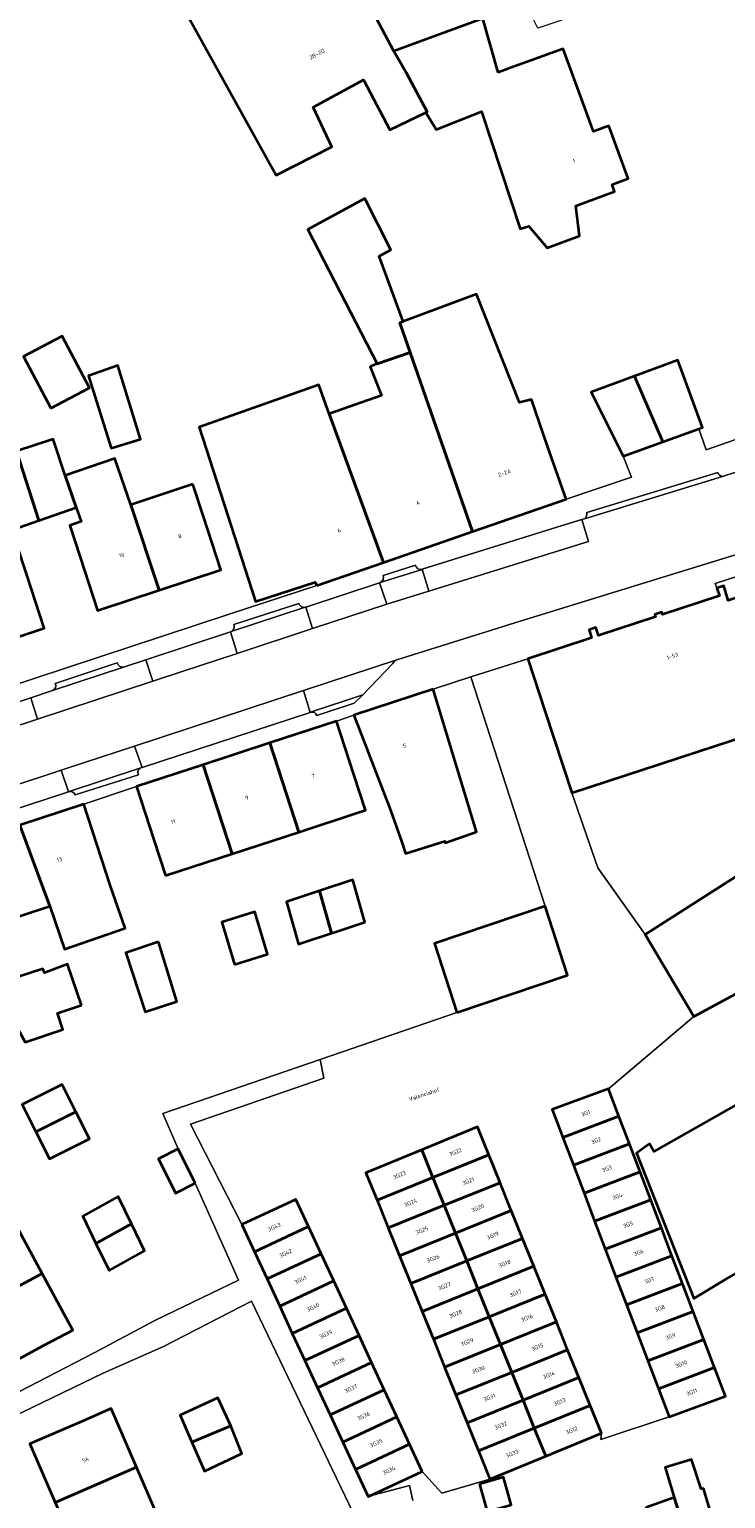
# Model space of a CAD drawing. Header units: metres. Extents: x 197700 to 204338, y 317132 to 325229.
# Tile 887 of 1056: x 202798 to 202861, y 320521 to 320652. Entities that reach past the tile are written whole.
import ezdxf
from ezdxf.enums import TextEntityAlignment as Align

# ---------------------------------------------------------------- set-up
doc = ezdxf.new("R2010")
doc.units = ezdxf.units.M
for name, color, linetype, lineweight in [('B-WE-OG-BEBOUWING-GV', 7, 'Continuous', 35), ('B-WE-OG-BEBOUWING-T18', 10, 'Continuous', 18), ('B-WE-OG-TERREIN_ERF-GV', 7, 'Continuous', 18), ('B-WE-OG-TOPOGRAFIE-T18', 10, 'Continuous', 18), ('B-WE-VH-VERHARDING_BETONSTRAATSTEEN-GV', 252, 'Continuous', 18), ('B-WE-VH-VERHARDING_GESLOTEN-GV', 252, 'Continuous', 18), ('B-WE-VH-VERHARDING_OPEN-GV', 252, 'Continuous', 18), ('B-WE-VH-VERHARDING_TEGEL-GV', 252, 'Continuous', 18)]:
    doc.layers.add(name, color=color, linetype=linetype, lineweight=lineweight)
doc.styles.add('NLCS-ISO-M200-T18', font='NLCS-ISO.ttf', dxfattribs={"height": 0.36})

msp = doc.modelspace()

# ---------------------------------------------------------------- linework, layer by layer
at = {"layer": 'B-WE-OG-BEBOUWING-GV'}
for points in [[(202803.707, 320668.941), (202820.463, 320638.722), (202825.436, 320641.244), (202823.777, 320644.801), (202828.241, 320647.215), (202830.613, 320642.758), (202833.815, 320644.317), (202833.933, 320644.375), (202832.058, 320647.889), (202830.943, 320649.76), (202825.013, 320660.998)], [(202870.182, 320604.604), (202866.127, 320603.278), (202862.765, 320602.17), (202862.959, 320601.582), (202860.752, 320600.866), (202860.366, 320602.168), (202859.743, 320601.949)], [(202859.743, 320601.949), (202859.988, 320601.261), (202854.906, 320599.593), (202854.838, 320599.802), (202854.217, 320599.601), (202854.284, 320599.392), (202849.2, 320597.729), (202848.97, 320598.432), (202848.352, 320598.229), (202848.576, 320597.531), (202842.893, 320595.658), (202844.452, 320590.928), (202846.827, 320583.724), (202865.879, 320589.963)]]:
    msp.add_lwpolyline(points, dxfattribs=at)
for points in [[(202840.252, 320647.874), (202838.893, 320652.68), (202830.943, 320649.76), (202832.058, 320647.889), (202833.933, 320644.375), (202833.815, 320644.317), (202834.727, 320642.792), (202838.77, 320644.395), (202842.213, 320633.961), (202842.98, 320634.181), (202844.615, 320632.272), (202847.504, 320633.337), (202847.179, 320636.01), (202850.632, 320637.283), (202850.4, 320637.912), (202851.845, 320638.445), (202850.117, 320643.131), (202848.736, 320642.616), (202846.055, 320649.986), (202841.357, 320648.276)], [(202832.409, 320622.947), (202831.489, 320625.583), (202831.794, 320625.697), (202829.641, 320631.521), (202830.675, 320632.08), (202828.382, 320636.655), (202823.282, 320633.898), (202829.478, 320621.928)], [(202831.794, 320625.697), (202831.489, 320625.583), (202832.409, 320622.947), (202837.955, 320606.988), (202846.299, 320609.884), (202844.66, 320614.607), (202843.22, 320618.756), (202842.156, 320618.483), (202838.314, 320628.128)], [(202800.391, 320617.968), (202803.834, 320619.784), (202801.407, 320624.385), (202797.964, 320622.569)], [(202837.955, 320606.988), (202832.409, 320622.947), (202829.478, 320621.928), (202828.938, 320621.715), (202828.837, 320621.674), (202829.852, 320619.099), (202825.202, 320617.483), (202830.039, 320604.24)], [(202852.404, 320620.825), (202854.928, 320614.97), (202858.137, 320616.134), (202858.45, 320616.248), (202856.273, 320622.245)], [(202804.605, 320618.106), (202805.765, 320614.415), (202808.366, 320615.224), (202806.363, 320621.791), (202803.735, 320620.874)], [(202854.928, 320614.97), (202852.404, 320620.825), (202848.536, 320619.405), (202851.406, 320613.691)], [(202824.089, 320602.175), (202830.039, 320604.24), (202825.202, 320617.483), (202824.263, 320620.052), (202813.603, 320616.281), (202817.089, 320605.528), (202818.631, 320600.771), (202823.959, 320602.498)], [(202799.317, 320607.978), (202797.333, 320614.15), (202793.905, 320613.032), (202794.64, 320610.778), (202790.248, 320609.271), (202790.181, 320609.248), (202791.952, 320604.093), (202794.412, 320596.619), (202799.809, 320598.396), (202798.246, 320603.145), (202797.355, 320605.853), (202796.93, 320607.158)], [(202802.658, 320609.12), (202801.679, 320611.982), (202800.61, 320615.229), (202797.333, 320614.15), (202799.317, 320607.978)], [(202801.679, 320611.982), (202802.658, 320609.12), (202803.084, 320607.874), (202802.069, 320607.534), (202802.997, 320604.701), (202804.551, 320599.964), (202810.049, 320601.767), (202807.51, 320609.357), (202806.095, 320613.493)], [(202813.043, 320611.21), (202807.51, 320609.357), (202810.049, 320601.767), (202815.548, 320603.571), (202813.99, 320608.322)], [(202834.469, 320592.969), (202827.384, 320590.643), (202830.647, 320582.193), (202831.663, 320579.337), (202831.988, 320578.309), (202835.497, 320579.417), (202835.544, 320579.275), (202838.31, 320580.244)], [(202827.698, 320581.93), (202828.435, 320582.171), (202827.393, 320585.357), (202825.839, 320590.11), (202819.899, 320588.168), (202822.493, 320580.231)], [(202816.553, 320578.291), (202822.493, 320580.231), (202819.899, 320588.168), (202813.959, 320586.227)], [(202857.696, 320563.804), (202862.907, 320566.627), (202862.134, 320568.03), (202866.391, 320570.374), (202867.18, 320568.942), (202867.285, 320568.999), (202878.116, 320575.351), (202878.199, 320575.218), (202886.318, 320579.88), (202881.718, 320587.756), (202870.959, 320581.317), (202870.524, 320582.058), (202853.359, 320571.105)], [(202810.611, 320576.351), (202816.553, 320578.291), (202813.959, 320586.227), (202808.019, 320584.285), (202809.572, 320579.532)], [(202797.621, 320580.832), (202800.287, 320573.627), (202801.603, 320569.81), (202807.006, 320571.672), (202805.719, 320575.405), (202804.879, 320577.961), (202803.319, 320582.705)], [(202800.287, 320573.627), (202797.621, 320580.832), (202792.311, 320579.086), (202793.873, 320574.336), (202794.707, 320571.801), (202797.958, 320572.865)], [(202824.346, 320574.994), (202821.379, 320574.007), (202822.448, 320570.241), (202822.881, 320570.385), (202825.414, 320571.227)], [(202825.611, 320571.293), (202828.381, 320572.215), (202827.312, 320575.98), (202824.346, 320574.994), (202825.414, 320571.227)], [(202836.56, 320564.145), (202846.421, 320567.478), (202844.443, 320573.631), (202834.582, 320570.298)], [(202816.762, 320568.431), (202819.705, 320569.35), (202818.583, 320573.116), (202815.639, 320572.198)], [(202809.99, 320570.466), (202807.087, 320569.465), (202808.811, 320564.221), (202811.628, 320565.147)], [(202803.114, 320564.806), (202801.872, 320568.453), (202799.82, 320567.702), (202799.67, 320568.053), (202795.245, 320566.611), (202798.103, 320561.502), (202801.472, 320562.653), (202800.99, 320564.111)], [(202872.978, 320547.574), (202869.782, 320552.925), (202866.342, 320558.685), (202854.134, 320551.773), (202853.748, 320552.472), (202852.582, 320551.641), (202857.701, 320538.691), (202860.456, 320540.344)], [(202799.054, 320553.544), (202802.616, 320555.326), (202801.386, 320557.745), (202797.823, 320555.963)], [(202846.013, 320553.037), (202851.008, 320554.937), (202850.086, 320557.36), (202845.066, 320555.525)], [(202799.054, 320553.544), (202800.284, 320551.126), (202803.846, 320552.908), (202802.616, 320555.326)], [(202839.416, 320551.483), (202838.412, 320553.962), (202833.443, 320551.921), (202834.437, 320549.466)], [(202851.008, 320554.937), (202846.013, 320553.037), (202846.959, 320550.549), (202851.954, 320552.449)], [(202813.261, 320548.953), (202811.742, 320552.003), (202809.989, 320551.129), (202811.508, 320548.08)], [(202834.437, 320549.466), (202833.443, 320551.921), (202828.474, 320549.881), (202829.459, 320547.449)], [(202834.437, 320549.466), (202835.442, 320546.987), (202840.42, 320549.003), (202839.416, 320551.483)], [(202847.906, 320548.061), (202852.901, 320549.961), (202851.954, 320552.449), (202846.959, 320550.549)], [(202848.852, 320545.573), (202853.847, 320547.473), (202852.901, 320549.961), (202847.906, 320548.061)], [(202830.463, 320544.97), (202835.442, 320546.987), (202834.437, 320549.466), (202829.459, 320547.449)], [(202835.442, 320546.987), (202836.446, 320544.508), (202841.424, 320546.524), (202840.42, 320549.003)], [(202807.564, 320545.35), (202806.396, 320547.77), (202803.237, 320546.018), (202804.406, 320543.598)], [(202817.402, 320545.274), (202818.529, 320542.851), (202823.345, 320545.094), (202822.218, 320547.517)], [(202853.847, 320547.473), (202848.852, 320545.573), (202849.799, 320543.085), (202854.794, 320544.985)], [(202830.463, 320544.97), (202831.467, 320542.491), (202836.446, 320544.508), (202835.442, 320546.987)], [(202836.446, 320544.508), (202837.45, 320542.028), (202842.429, 320544.045), (202841.424, 320546.524)], [(202792.645, 320537.178), (202799.626, 320540.905), (202796.903, 320545.935), (202789.951, 320542.223)], [(202807.564, 320545.35), (202804.406, 320543.598), (202805.574, 320541.178), (202808.741, 320542.934)], [(202819.656, 320540.428), (202824.472, 320542.671), (202823.345, 320545.094), (202818.529, 320542.851)], [(202855.74, 320542.497), (202854.794, 320544.985), (202849.799, 320543.085), (202850.745, 320540.597)], [(202837.45, 320542.028), (202836.446, 320544.508), (202831.467, 320542.491), (202832.471, 320540.011)], [(202843.433, 320541.565), (202842.429, 320544.045), (202837.45, 320542.028), (202838.454, 320539.548)], [(202820.783, 320538.006), (202825.599, 320540.249), (202824.472, 320542.671), (202819.656, 320540.428)], [(202856.687, 320540.009), (202855.74, 320542.497), (202850.745, 320540.597), (202851.691, 320538.109)], [(202792.645, 320537.178), (202795.339, 320532.134), (202799.75, 320534.489), (202802.348, 320535.876), (202799.626, 320540.905)], [(202833.475, 320537.532), (202838.454, 320539.548), (202837.45, 320542.028), (202832.471, 320540.011)], [(202838.454, 320539.548), (202839.458, 320537.069), (202844.437, 320539.086), (202843.433, 320541.565)], [(202825.599, 320540.249), (202820.783, 320538.006), (202821.909, 320535.583), (202826.725, 320537.826)], [(202834.479, 320535.053), (202839.458, 320537.069), (202838.454, 320539.548), (202833.475, 320537.532)], [(202852.638, 320535.621), (202857.633, 320537.521), (202856.687, 320540.009), (202851.691, 320538.109)], [(202839.458, 320537.069), (202840.462, 320534.589), (202845.441, 320536.606), (202844.437, 320539.086)], [(202821.909, 320535.583), (202823.036, 320533.16), (202827.852, 320535.403), (202826.725, 320537.826)], [(202840.462, 320534.589), (202839.458, 320537.069), (202834.479, 320535.053), (202835.484, 320532.573)], [(202852.638, 320535.621), (202853.584, 320533.133), (202858.58, 320535.033), (202857.633, 320537.521)], [(202846.445, 320534.127), (202845.441, 320536.606), (202840.462, 320534.589), (202841.466, 320532.11)], [(202827.852, 320535.403), (202823.036, 320533.16), (202824.163, 320530.737), (202828.979, 320532.98)], [(202835.484, 320532.573), (202836.488, 320530.094), (202841.466, 320532.11), (202840.462, 320534.589)], [(202858.58, 320535.033), (202853.584, 320533.133), (202854.531, 320530.645), (202859.527, 320532.545)], [(202825.29, 320528.314), (202830.106, 320530.558), (202828.979, 320532.98), (202824.163, 320530.737)], [(202847.449, 320531.648), (202846.445, 320534.127), (202841.466, 320532.11), (202842.471, 320529.631)], [(202842.471, 320529.631), (202841.466, 320532.11), (202836.488, 320530.094), (202837.492, 320527.614)], [(202848.454, 320529.168), (202847.449, 320531.648), (202842.471, 320529.631), (202843.475, 320527.151)], [(202854.531, 320530.645), (202855.477, 320528.158), (202860.497, 320529.994), (202859.527, 320532.545)], [(202830.106, 320530.558), (202825.29, 320528.314), (202826.417, 320525.891), (202831.233, 320528.135)], [(202812.959, 320525.884), (202816.427, 320527.341), (202815.259, 320529.851), (202811.907, 320528.292)], [(202843.475, 320527.151), (202842.471, 320529.631), (202837.492, 320527.614), (202838.496, 320525.135)], [(202849.459, 320526.686), (202848.454, 320529.168), (202843.475, 320527.151), (202844.49, 320524.645)], [(202800.785, 320520.516), (202808.029, 320523.665), (202805.768, 320528.886), (202803.14, 320527.744), (202798.517, 320525.734)], [(202832.36, 320525.712), (202831.233, 320528.135), (202826.417, 320525.891), (202827.543, 320523.47)], [(202816.427, 320527.341), (202812.959, 320525.884), (202814.079, 320523.321), (202817.413, 320524.872)], [(202839.521, 320522.605), (202844.49, 320524.645), (202843.475, 320527.151), (202838.496, 320525.135)], [(202833.488, 320523.286), (202832.36, 320525.712), (202827.543, 320523.47), (202828.672, 320521.043), (202828.747, 320521.078)], [(202855.929, 320520.971), (202857.145, 320517.206), (202859.694, 320518.036), (202858.563, 320521.763), (202858.338, 320521.727), (202857.495, 320524.353), (202855.122, 320523.65)], [(202808.029, 320523.665), (202800.785, 320520.516), (202803.053, 320515.298), (202810.29, 320518.444)], [(202838.579, 320522.16), (202839.269, 320519.708), (202841.421, 320520.314), (202840.731, 320522.766)], [(202857.145, 320517.206), (202855.929, 320520.971), (202853.45, 320520.073), (202854.596, 320516.376)]]:
    msp.add_lwpolyline(points, close=True, dxfattribs=at)
at = {"layer": 'B-WE-OG-TERREIN_ERF-GV'}
for points in [[(202830.943, 320649.76), (202838.893, 320652.68), (202840.252, 320647.874), (202841.357, 320648.276), (202846.055, 320649.986), (202848.736, 320642.616), (202850.117, 320643.131), (202851.845, 320638.445), (202850.4, 320637.912), (202850.632, 320637.283), (202847.179, 320636.01), (202847.504, 320633.337), (202844.615, 320632.272), (202842.98, 320634.181), (202842.213, 320633.961), (202838.77, 320644.395), (202834.727, 320642.792), (202833.815, 320644.317), (202830.613, 320642.758), (202828.241, 320647.215), (202823.777, 320644.801), (202825.436, 320641.244), (202820.463, 320638.722), (202803.707, 320668.941)], [(202850.114, 320654.008), (202845.559, 320652.426), (202843.802, 320651.815), (202842.466, 320654.467), (202839.171, 320656.091), (202838.093, 320655.703), (202835.699, 320662.729), (202836.698, 320663.086), (202838.129, 320666.385), (202837.966, 320666.879), (202832.717, 320664.903), (202834.208, 320660.353), (202830.318, 320658.842), (202829.085, 320662.397), (202825.013, 320660.998), (202830.943, 320649.76)], [(202790.219, 320591.052), (202816.19, 320599.595), (202824.089, 320602.175), (202823.959, 320602.498), (202818.631, 320600.771), (202817.089, 320605.528), (202813.603, 320616.281), (202824.263, 320620.052), (202825.202, 320617.483), (202829.852, 320619.099), (202828.837, 320621.674), (202828.938, 320621.715), (202829.478, 320621.928), (202823.282, 320633.898), (202828.382, 320636.655), (202830.675, 320632.08), (202829.641, 320631.521), (202831.794, 320625.697), (202838.314, 320628.128), (202842.156, 320618.483), (202843.22, 320618.756), (202844.66, 320614.607), (202846.299, 320609.884), (202852.138, 320611.825), (202851.406, 320613.691), (202848.536, 320619.405), (202852.404, 320620.825), (202856.273, 320622.245), (202858.45, 320616.248), (202858.137, 320616.134), (202858.803, 320614.259), (202861.336, 320615.168)], [(202797.333, 320614.15), (202800.61, 320615.229), (202801.679, 320611.982), (202806.095, 320613.493), (202807.51, 320609.357), (202813.043, 320611.21), (202813.99, 320608.322), (202815.548, 320603.571), (202810.049, 320601.767), (202804.551, 320599.964), (202802.997, 320604.701), (202802.069, 320607.534), (202803.084, 320607.874), (202802.658, 320609.12), (202799.317, 320607.978), (202796.93, 320607.158)], [(202798.246, 320603.145), (202799.809, 320598.396), (202794.412, 320596.619)], [(202792.526, 320527.804), (202804.257, 320533.843), (202809.714, 320536.745), (202817.117, 320540.309), (202813.261, 320548.953), (202811.508, 320548.08), (202809.989, 320551.129), (202811.742, 320552.003), (202810.383, 320555.164), (202824.385, 320559.978), (202836.56, 320564.145), (202834.582, 320570.298), (202844.443, 320573.631), (202837.825, 320594.04), (202834.469, 320592.969), (202838.31, 320580.244), (202835.544, 320579.275), (202835.497, 320579.417), (202831.988, 320578.309), (202831.663, 320579.337), (202830.647, 320582.193), (202827.384, 320590.643), (202825.839, 320590.11), (202827.393, 320585.357), (202828.435, 320582.171)], [(202828.435, 320582.171), (202827.698, 320581.93), (202822.493, 320580.231), (202816.553, 320578.291), (202810.611, 320576.351), (202809.572, 320579.532), (202808.019, 320584.285), (202803.319, 320582.705), (202804.879, 320577.961), (202805.719, 320575.405), (202807.006, 320571.672), (202801.603, 320569.81), (202800.287, 320573.627), (202797.958, 320572.865), (202794.707, 320571.801), (202793.873, 320574.336), (202792.311, 320579.086), (202773.851, 320573.091)], [(202815.189, 320485.103), (202887.401, 320509.23), (202882.754, 320524.01), (202877.777, 320538.421), (202876.583, 320541.483), (202875.792, 320542.814), (202872.978, 320547.574), (202860.456, 320540.344), (202857.701, 320538.691), (202852.582, 320551.641), (202853.748, 320552.472), (202854.134, 320551.773), (202866.342, 320558.685), (202869.782, 320552.925), (202869.839, 320552.96), (202865.677, 320559.96), (202881.996, 320569.084), (202878.199, 320575.218), (202878.116, 320575.351), (202867.285, 320568.999), (202867.18, 320568.942), (202866.391, 320570.374), (202862.134, 320568.03), (202862.907, 320566.627)], [(202862.907, 320566.627), (202857.696, 320563.804), (202850.086, 320557.36), (202851.008, 320554.937), (202851.954, 320552.449), (202852.901, 320549.961), (202853.847, 320547.473), (202854.794, 320544.985), (202855.74, 320542.497), (202856.687, 320540.009), (202857.633, 320537.521), (202858.58, 320535.033), (202859.527, 320532.545), (202860.497, 320529.994), (202855.477, 320528.158), (202849.413, 320526.126), (202849.459, 320526.686), (202844.49, 320524.645), (202839.521, 320522.605), (202835.221, 320521.35), (202833.488, 320523.286), (202828.747, 320521.078), (202832.353, 320522.044), (202832.663, 320520.688)], [(202827.652, 320518.909), (202818.284, 320538.45), (202810.426, 320534.416), (202805.053, 320532.049), (202793.233, 320526.325)]]:
    msp.add_lwpolyline(points, dxfattribs=at)
for points in [[(202800.391, 320617.968), (202797.964, 320622.569), (202801.407, 320624.385), (202803.834, 320619.784)], [(202805.765, 320614.415), (202804.605, 320618.106), (202803.735, 320620.874), (202806.363, 320621.791), (202808.366, 320615.224)], [(202824.346, 320574.994), (202827.312, 320575.98), (202828.381, 320572.215), (202825.611, 320571.293), (202825.414, 320571.227), (202822.881, 320570.385), (202822.448, 320570.241), (202821.379, 320574.007)], [(202816.762, 320568.431), (202815.639, 320572.198), (202818.583, 320573.116), (202819.705, 320569.35)], [(202808.811, 320564.221), (202807.087, 320569.465), (202809.99, 320570.466), (202811.628, 320565.147)], [(202803.114, 320564.806), (202800.99, 320564.111), (202801.472, 320562.653), (202798.103, 320561.502), (202795.245, 320566.611), (202799.67, 320568.053), (202799.82, 320567.702), (202801.872, 320568.453)], [(202799.054, 320553.544), (202797.823, 320555.963), (202801.386, 320557.745), (202802.616, 320555.326), (202803.846, 320552.908), (202800.284, 320551.126)], [(202799.75, 320534.489), (202795.339, 320532.134), (202792.645, 320537.178), (202789.951, 320542.223), (202787.258, 320547.267), (202784.564, 320552.312), (202788.975, 320554.667), (202791.459, 320555.993), (202794.181, 320550.964), (202796.903, 320545.935), (202799.626, 320540.905), (202802.348, 320535.876)], [(202804.406, 320543.598), (202803.237, 320546.018), (202806.396, 320547.77), (202807.564, 320545.35), (202808.741, 320542.934), (202805.574, 320541.178)], [(202816.427, 320527.341), (202817.413, 320524.872), (202814.079, 320523.321), (202812.959, 320525.884), (202811.907, 320528.292), (202815.259, 320529.851)], [(202805.321, 320510.08), (202803.053, 320515.298), (202800.785, 320520.516), (202798.517, 320525.734), (202803.14, 320527.744), (202805.768, 320528.886), (202808.029, 320523.665), (202810.29, 320518.444), (202812.534, 320513.264), (202814.855, 320507.904), (202812.18, 320506.741), (202807.631, 320504.764)], [(202857.145, 320517.206), (202854.596, 320516.376), (202853.45, 320520.073), (202855.929, 320520.971), (202855.122, 320523.65), (202857.495, 320524.353), (202858.338, 320521.727), (202858.563, 320521.763), (202859.694, 320518.036)], [(202838.579, 320522.16), (202840.731, 320522.766), (202841.421, 320520.314), (202839.269, 320519.708)]]:
    msp.add_lwpolyline(points, close=True, dxfattribs=at)
at = {"layer": 'B-WE-VH-VERHARDING_BETONSTRAATSTEEN-GV'}
for points in [[(202864.976, 320613.418), (202860.418, 320611.944), (202860.258, 320611.895), (202847.961, 320608.135), (202847.699, 320608.055), (202848.307, 320606.115), (202834.074, 320601.686), (202830.327, 320600.52), (202823.717, 320598.348), (202817.006, 320596.142), (202812.106, 320594.532), (202809.474, 320593.664), (202799.21, 320590.281), (202788.371, 320586.708)], [(202847.961, 320608.135), (202860.258, 320611.895)], [(202859.842, 320612.254), (202848.158, 320608.684)], [(202791.874, 320582.616), (202801.3, 320585.729), (202803.301, 320586.39), (202807.853, 320587.885), (202822.916, 320592.831), (202831.227, 320595.559), (202841.748, 320598.87), (202861.887, 320605.081)], [(202829.73, 320602.453), (202833.479, 320603.624)], [(202832.893, 320603.984), (202830.018, 320603.079)], [(202816.473, 320598.082), (202823.048, 320600.25)], [(202822.494, 320600.595), (202816.685, 320598.701)], [(202800.547, 320592.836), (202806.88, 320594.92)], [(202806.305, 320595.298), (202800.777, 320593.473)], [(202831.227, 320595.559), (202822.916, 320592.831), (202823.496, 320590.891), (202823.54, 320590.905), (202828.208, 320592.438)], [(202828.208, 320592.438), (202830.865, 320595.244)], [(202824.098, 320590.609), (202827.41, 320591.702), (202828.208, 320592.438), (202823.54, 320590.905)], [(202808.412, 320585.937), (202802.038, 320583.844)], [(202802.545, 320583.532), (202808.19, 320585.319)]]:
    msp.add_lwpolyline(points, dxfattribs=at)
for points in [[(202860.258, 320611.895, -0.3629995), (202859.842, 320612.254)], [(202848.158, 320608.684, -0.2626171), (202847.961, 320608.135)], [(202833.479, 320603.624, -0.4288696), (202832.893, 320603.984)], [(202830.018, 320603.079, -0.4052319), (202829.73, 320602.453)], [(202823.048, 320600.25, -0.4193774), (202822.494, 320600.595)], [(202816.685, 320598.701, -0.4267834), (202816.473, 320598.082)], [(202806.88, 320594.92, -0.4127493), (202806.305, 320595.298)], [(202830.865, 320595.244, -0.1580066), (202831.227, 320595.559)], [(202800.777, 320593.473, -0.4412912), (202800.547, 320592.836)], [(202823.54, 320590.905, -0.3754861), (202824.098, 320590.609)], [(202808.19, 320585.319, -0.4210221), (202808.412, 320585.937)], [(202802.038, 320583.844, -0.3908996), (202802.545, 320583.532)]]:
    msp.add_lwpolyline(points, format="xyb", dxfattribs=at)
for points in [[(202833.493, 320603.628), (202834.074, 320601.686), (202848.307, 320606.115), (202847.699, 320608.055), (202845.869, 320607.495)], [(202830.327, 320600.52), (202834.074, 320601.686), (202833.493, 320603.628), (202833.479, 320603.624), (202829.73, 320602.453), (202829.674, 320602.434)], [(202823.114, 320600.272), (202823.717, 320598.348), (202830.327, 320600.52), (202829.674, 320602.434)], [(202816.401, 320598.059), (202817.006, 320596.142), (202823.717, 320598.348), (202823.114, 320600.272), (202823.048, 320600.25), (202816.473, 320598.082)], [(202817.006, 320596.142), (202816.401, 320598.059), (202808.864, 320595.574), (202809.474, 320593.664), (202812.106, 320594.532)], [(202798.599, 320592.195), (202799.21, 320590.281), (202809.474, 320593.664), (202808.864, 320595.574), (202806.88, 320594.92), (202800.547, 320592.836)], [(202799.21, 320590.281), (202798.599, 320592.195), (202780.565, 320586.26), (202781.184, 320584.332), (202788.371, 320586.708)], [(202807.853, 320587.885), (202808.518, 320585.972), (202823.496, 320590.891), (202822.916, 320592.831)], [(202808.412, 320585.937), (202808.518, 320585.972), (202807.853, 320587.885), (202803.301, 320586.39), (202801.3, 320585.729), (202801.962, 320583.819), (202802.038, 320583.844)], [(202791.874, 320582.616), (202792.595, 320580.743), (202801.962, 320583.819), (202801.3, 320585.729)]]:
    msp.add_lwpolyline(points, close=True, dxfattribs=at)
at = {"layer": 'B-WE-VH-VERHARDING_GESLOTEN-GV'}
msp.add_lwpolyline([(202830.106, 320530.558), (202831.233, 320528.135), (202832.36, 320525.712), (202833.488, 320523.286), (202835.221, 320521.35), (202839.521, 320522.605), (202838.496, 320525.135), (202837.492, 320527.614), (202836.488, 320530.094), (202835.484, 320532.573), (202834.479, 320535.053), (202833.475, 320537.532), (202832.471, 320540.011), (202831.467, 320542.491), (202830.463, 320544.97), (202829.459, 320547.449), (202828.474, 320549.881), (202833.443, 320551.921), (202838.412, 320553.962), (202839.416, 320551.483), (202840.42, 320549.003), (202841.424, 320546.524), (202842.429, 320544.045), (202843.433, 320541.565), (202844.437, 320539.086), (202845.441, 320536.606), (202846.445, 320534.127), (202847.449, 320531.648), (202848.454, 320529.168), (202849.459, 320526.686), (202849.413, 320526.126), (202855.477, 320528.158), (202854.531, 320530.645), (202853.584, 320533.133), (202852.638, 320535.621), (202851.691, 320538.109), (202850.745, 320540.597), (202849.799, 320543.085), (202848.852, 320545.573), (202847.906, 320548.061), (202846.959, 320550.549), (202846.013, 320553.037), (202845.066, 320555.525), (202850.086, 320557.36), (202857.696, 320563.804), (202853.359, 320571.105), (202849.142, 320577.043), (202846.827, 320583.724), (202844.452, 320590.928), (202842.893, 320595.658), (202837.825, 320594.04), (202844.443, 320573.631), (202846.421, 320567.478), (202836.56, 320564.145), (202824.385, 320559.978), (202824.726, 320558.303), (202812.851, 320554.215), (202817.402, 320545.274), (202822.218, 320547.517), (202823.345, 320545.094), (202824.472, 320542.671), (202825.599, 320540.249), (202826.725, 320537.826), (202827.852, 320535.403), (202828.979, 320532.98)], close=True, dxfattribs=at)
at = {"layer": 'B-WE-VH-VERHARDING_OPEN-GV'}
for points in [[(202859.743, 320601.949), (202860.366, 320602.168), (202860.752, 320600.866), (202862.959, 320601.582), (202862.765, 320602.17), (202866.127, 320603.278), (202865.734, 320604.364), (202859.579, 320602.362)], [(202846.827, 320583.724), (202849.142, 320577.043), (202853.359, 320571.105), (202870.524, 320582.058), (202865.879, 320589.963)]]:
    msp.add_lwpolyline(points, close=True, dxfattribs=at)
for points in [[(202832.663, 320520.688), (202832.353, 320522.044), (202828.747, 320521.078), (202828.672, 320521.043), (202827.543, 320523.47), (202826.417, 320525.891), (202825.29, 320528.314), (202824.163, 320530.737), (202823.036, 320533.16), (202821.909, 320535.583), (202820.783, 320538.006), (202819.656, 320540.428), (202818.529, 320542.851), (202817.402, 320545.274), (202812.851, 320554.215), (202824.726, 320558.303), (202824.385, 320559.978), (202810.383, 320555.164), (202811.742, 320552.003), (202813.261, 320548.953), (202817.117, 320540.309), (202809.714, 320536.745), (202804.257, 320533.843), (202792.526, 320527.804)], [(202793.233, 320526.325), (202805.053, 320532.049), (202810.426, 320534.416), (202818.284, 320538.45), (202827.652, 320518.909)]]:
    msp.add_lwpolyline(points, dxfattribs=at)
at = {"layer": 'B-WE-VH-VERHARDING_TEGEL-GV'}
for points in [[(202860.258, 320611.895), (202860.418, 320611.944), (202864.976, 320613.418), (202863.424, 320618.105), (202861.336, 320615.168), (202858.803, 320614.259), (202858.137, 320616.134), (202854.928, 320614.97)], [(202854.928, 320614.97), (202851.406, 320613.691), (202852.138, 320611.825), (202846.299, 320609.884), (202837.955, 320606.988), (202830.039, 320604.24), (202824.089, 320602.175), (202816.19, 320599.595), (202790.219, 320591.052), (202765.92, 320582.98)], [(202848.158, 320608.684), (202859.842, 320612.254)], [(202872.412, 320603.722), (202872.755, 320608.36), (202867.399, 320606.744), (202861.887, 320605.081), (202841.748, 320598.87), (202831.227, 320595.559)], [(202833.479, 320603.624), (202833.493, 320603.628), (202845.869, 320607.495), (202847.699, 320608.055), (202847.961, 320608.135)], [(202830.018, 320603.079), (202832.893, 320603.984)], [(202842.893, 320595.658), (202848.576, 320597.531), (202848.352, 320598.229), (202848.97, 320598.432), (202849.2, 320597.729), (202854.284, 320599.392), (202854.217, 320599.601), (202854.838, 320599.802), (202854.906, 320599.593), (202859.988, 320601.261), (202859.743, 320601.949), (202859.579, 320602.362), (202865.734, 320604.364), (202866.127, 320603.278), (202870.182, 320604.604)], [(202823.048, 320600.25), (202823.114, 320600.272), (202829.674, 320602.434), (202829.73, 320602.453)], [(202816.685, 320598.701), (202822.494, 320600.595)], [(202806.88, 320594.92), (202808.864, 320595.574), (202816.401, 320598.059), (202816.473, 320598.082)], [(202773.851, 320573.091), (202792.311, 320579.086), (202797.621, 320580.832), (202803.319, 320582.705), (202808.019, 320584.285), (202813.959, 320586.227), (202819.899, 320588.168), (202825.839, 320590.11), (202827.384, 320590.643), (202834.469, 320592.969), (202837.825, 320594.04), (202842.893, 320595.658)], [(202800.777, 320593.473), (202806.305, 320595.298)], [(202830.865, 320595.244), (202828.208, 320592.438), (202827.41, 320591.702), (202824.098, 320590.609)], [(202780.51, 320586.243), (202780.565, 320586.26), (202798.599, 320592.195), (202800.547, 320592.836)], [(202823.54, 320590.905), (202823.496, 320590.891), (202808.518, 320585.972), (202808.412, 320585.937)], [(202808.19, 320585.319), (202802.545, 320583.532)], [(202802.038, 320583.844), (202801.962, 320583.819), (202792.595, 320580.743), (202792.742, 320580.361)]]:
    msp.add_lwpolyline(points, dxfattribs=at)
for points in [[(202859.842, 320612.254, 0.3629995), (202860.258, 320611.895)], [(202847.961, 320608.135, 0.2626171), (202848.158, 320608.684)], [(202832.893, 320603.984, 0.4288696), (202833.479, 320603.624)], [(202829.73, 320602.453, 0.4052319), (202830.018, 320603.079)], [(202822.494, 320600.595, 0.4193774), (202823.048, 320600.25)], [(202816.473, 320598.082, 0.4267834), (202816.685, 320598.701)], [(202806.305, 320595.298, 0.4127493), (202806.88, 320594.92)], [(202831.227, 320595.559, 0.1580066), (202830.865, 320595.244)], [(202800.547, 320592.836, 0.4412912), (202800.777, 320593.473)], [(202824.098, 320590.609, 0.3754861), (202823.54, 320590.905)], [(202808.412, 320585.937, 0.4210221), (202808.19, 320585.319)], [(202802.545, 320583.532, 0.3908996), (202802.038, 320583.844)]]:
    msp.add_lwpolyline(points, format="xyb", dxfattribs=at)

# ---------------------------------------------------------------- texts
at = {"layer": 'B-WE-OG-BEBOUWING-T18', "style": 'NLCS-ISO-M200-T18'}
for s, rotation, p in [('2B-2D', 28.4, (202824.106, 320649.526)), ('1', 20.2, (202847.009, 320639.997)), ('2-2A', 19.1, (202840.815, 320612.215)), ('4', 19.1, (202833.117, 320609.543)), ('8', 18.1, (202811.878, 320606.577)), ('6', 19.1, (202826.077, 320607.099)), ('10', 18.1, (202806.715, 320604.883)), ('1-53', 17.9, (202855.784, 320595.904)), ('5', 18.1, (202831.922, 320587.923)), ('7', 18.1, (202823.784, 320585.23)), ('9', 18.1, (202817.844, 320583.288)), ('11', 18.1, (202811.297, 320581.148)), ('13', 18.2, (202801.154, 320577.783)), ('3G1', 20.8, (202848.047, 320555.188)), ('3G2', 20.8, (202848.984, 320552.75)), ('3G22', 22, (202836.43, 320551.719)), ('3G23', 22, (202831.445, 320549.688)), ('3G3', 20.8, (202849.938, 320550.25)), ('3G21', 22, (202837.585, 320549.131)), ('3G24', 22.1, (202832.445, 320547.219)), ('3G4', 20.8, (202850.875, 320547.781)), ('3G20', 22, (202838.43, 320546.75)), ('3G43', 24.9, (202820.293, 320545.06)), ('3G25', 22, (202833.461, 320544.75)), ('3G5', 20.8, (202851.828, 320545.281)), ('3G19', 22.1, (202839.767, 320544.302)), ('3G42', 24.9, (202821.31, 320542.717)), ('3G26', 22, (202834.461, 320542.25)), ('3G18', 22, (202840.825, 320541.79)), ('3G6', 20.8, (202852.766, 320542.781)), ('3G41', 25, (202822.633, 320540.344)), ('3G27', 22, (202835.461, 320539.781)), ('3G17', 22, (202841.79, 320539.165)), ('3G7', 20.8, (202853.719, 320540.313)), ('3G40', 24.9, (202823.758, 320537.906)), ('3G28', 22, (202836.461, 320537.313)), ('3G16', 22, (202842.805, 320536.954)), ('3G8', 20.8, (202854.656, 320537.813)), ('3G39', 24.9, (202824.883, 320535.5)), ('3G9', 20.8, (202855.609, 320535.313)), ('3G29', 22, (202837.477, 320534.813)), ('3G15', 22, (202843.746, 320534.369)), ('3G38', 24.9, (202826.008, 320533.063)), ('3G10', 20.8, (202856.563, 320532.844)), ('3G30', 22, (202838.477, 320532.344)), ('3G14', 22, (202844.762, 320531.876)), ('3G37', 25, (202827.133, 320530.656)), ('3G11', 20.8, (202857.5, 320530.344)), ('3G31', 22.1, (202839.477, 320529.875)), ('3G13', 22.1, (202845.727, 320529.482)), ('3G36', 24.9, (202828.258, 320528.219)), ('3G32', 22, (202840.477, 320527.375)), ('3G12', 22, (202846.797, 320526.941)), ('3G35', 24.9, (202829.383, 320525.813)), ('3G33', 22, (202841.492, 320524.875)), ('54', 23.4, (202803.482, 320524.346)), ('3G34', 24.9, (202830.523, 320523.375))]:
    msp.add_text(s, height=0.36, rotation=rotation, dxfattribs=at).set_placement(p, align=Align.MIDDLE)
at = {"layer": 'B-WE-OG-TOPOGRAFIE-T18', "style": 'NLCS-ISO-M200-T18'}
msp.add_text('Valenciahof', height=0.36, rotation=18.7, dxfattribs=at).set_placement((202833.665, 320556.873), align=Align.MIDDLE)

doc.saveas('drawing.dxf')
